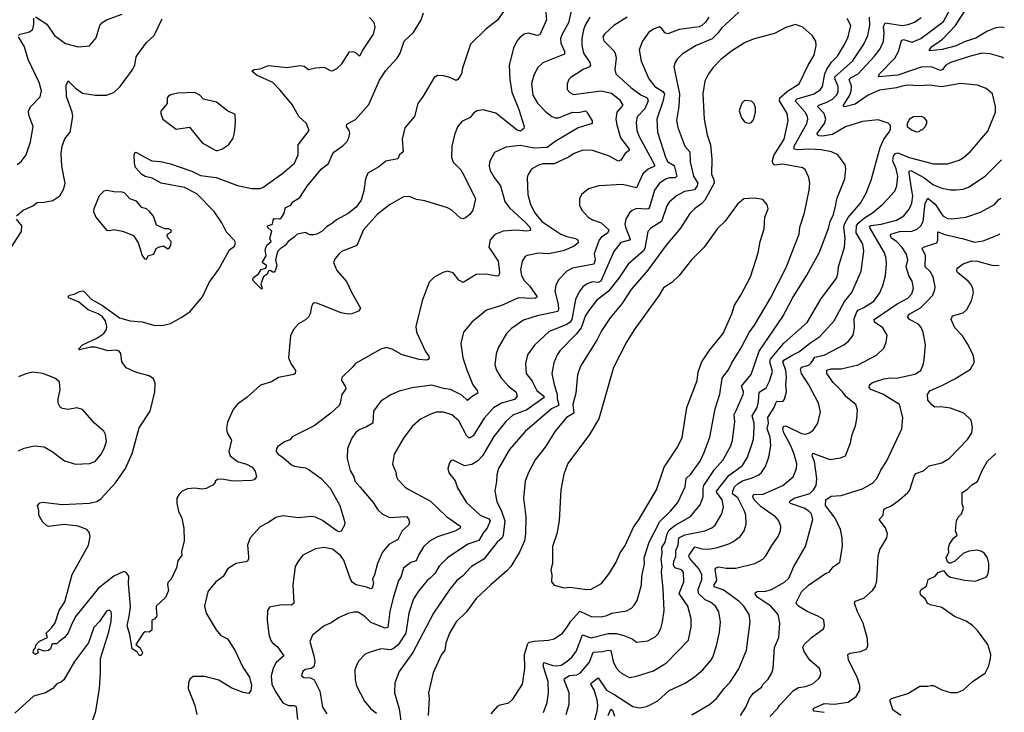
# Model space of a CAD drawing. Extents: x 1954678 to 2060275, y 904822 to 1016299.
# Tile 433 of 467: x 2053003 to 2059934, y 989717 to 994597. Entities that reach past the tile are written whole.
import ezdxf

# ---------------------------------------------------------------- set-up
doc = ezdxf.new("R2010")
doc.units = 0

msp = doc.modelspace()

# ---------------------------------------------------------------- linework, layer by layer
at = {"layer": '0CON20XD'}
for points in [[(2056704.3, 994665), (2056710.6, 994595), (2056665, 994489.2), (2056645, 994484.4), (2056585, 994502.2), (2056555, 994494.3), (2056525, 994474.3), (2056502.2, 994445), (2056478.5, 994395), (2056449.1, 994275), (2056453.7, 994176.3), (2056467.5, 994085), (2056516.8, 993965), (2056553.3, 993845), (2056550.7, 993829.3), (2056527.9, 993812.1), (2056505, 993817.1), (2056355, 993937.4), (2056265, 993960.5), (2056222.5, 993955), (2056200.5, 993939.5), (2056175, 993906.7), (2056115, 993880), (2056085, 993842.5), (2056062.5, 993785), (2056045.8, 993705), (2056043, 993627), (2056055, 993593.8), (2056107.6, 993537.6), (2056126.3, 993506.4), (2056210.8, 993335), (2056193.3, 993255), (2056171.2, 993225), (2056140.5, 993199.5), (2056125, 993193.3), (2056105, 993198), (2056045, 993254.3), (2056015, 993270.6), (2055855, 993319.2), (2055795, 993330), (2055745, 993352), (2055705, 993349.2), (2055605, 993292.5), (2055518.8, 993225), (2055422.8, 993117.2), (2055375, 993006.7), (2055267.1, 992962.9), (2055248.8, 992945), (2055223.3, 992915), (2055212.5, 992885), (2055235, 992830), (2055302.7, 992752.7), (2055341.2, 992671.2), (2055402, 992565), (2055387.6, 992542.4), (2055340, 992525), (2055315, 992521.4), (2055265, 992531.5), (2055095, 992599.2), (2055075, 992601.2), (2055066.7, 992595), (2055056.2, 992575), (2055048, 992525), (2055035, 992500), (2055015, 992481.2), (2054965, 992454), (2054931.4, 992415), (2054910.2, 992369.8), (2054895.5, 992215), (2054910.5, 992175), (2054944.4, 992125), (2054942.5, 992105), (2054933.1, 992096.9), (2054825, 992076.7), (2054775, 992044.4), (2054698.8, 992021.2), (2054605, 991936.7), (2054535, 991888), (2054505, 991849.5), (2054465, 991762), (2054457.8, 991717.8), (2054462.5, 991685), (2054494.4, 991635), (2054474.5, 991555.5), (2054484.6, 991525), (2054535, 991484.6), (2054600, 991465), (2054640, 991445), (2054660, 991415), (2054670, 991375), (2054653.3, 991355), (2054635, 991349.4), (2054505.7, 991345.7), (2054425, 991358.8), (2054395, 991357.5), (2054380, 991345), (2054380, 991335), (2054363, 991317), (2054315.9, 991294.1), (2054285, 991288), (2054235, 991295.6), (2054185, 991292.5), (2054145.8, 991275), (2054125, 991254.3), (2054108.5, 991225), (2054108.3, 991188.3), (2054120.5, 991135), (2054143.1, 991085), (2054159.2, 991015), (2054160, 990925), (2054141.7, 990848.3), (2054143.3, 990825), (2054116.4, 990783.6), (2054106.2, 990735), (2054068.8, 990655), (2054045, 990632.5), (2054042.9, 990615), (2054051.2, 990575), (2054030, 990525), (2053963.3, 990465), (2053962.5, 990447.5), (2053967.5, 990395), (2053953.9, 990376.1), (2053933.3, 990365), (2053933.3, 990295), (2053915, 990281.2), (2053885, 990283.3), (2053874.3, 990275.7), (2053820, 990195), (2053850.7, 990170.7), (2053866.4, 990136.4), (2053863.3, 990125), (2053855, 990116.7), (2053845, 990116.7), (2053831.4, 990141.4), (2053795, 990163.3), (2053778, 990265), (2053758.5, 990325), (2053776.8, 990405), (2053782.2, 990465), (2053767.9, 990625), (2053770.5, 990675), (2053755, 990700), (2053735, 990710), (2053665, 990675.4), (2053557.8, 990592.2), (2053399.2, 990395), (2053369.4, 990340.6), (2053345, 990275.8), (2053318.1, 990245), (2053280, 990215), (2053265, 990200), (2053235, 990200), (2053228.8, 990195), (2053220, 990165), (2053205, 990152), (2053175, 990148.8), (2053135, 990162.5), (2053127.5, 990155), (2053132.5, 990135), (2053115, 990123.3), (2053097.5, 990135), (2053100, 990155), (2053111.7, 990168.3), (2053118.1, 990195), (2053141.4, 990218.6), (2053197.5, 990245), (2053190, 990275), (2053227.7, 990312.3), (2053251.7, 990348.3), (2053280.8, 990435), (2053320, 990495), (2053371.2, 990688.8), (2053486.7, 990895), (2053498.9, 990955), (2053491.9, 990985), (2053475.3, 991005.3), (2053415, 991027.5), (2053315, 991040.4), (2053205, 991026.9), (2053188.8, 991035), (2053165, 991057.5), (2053136.7, 991105), (2053138.3, 991138.3), (2053127.5, 991175), (2053145, 991192.5), (2053165, 991197.5), (2053242.3, 991187.7), (2053305, 991180), (2053495, 991190), (2053545, 991201.8), (2053576.9, 991223.1), (2053677.3, 991332.7), (2053746.5, 991433.5), (2053795, 991540.8), (2053845, 991720), (2053922.2, 991837.8), (2053955.3, 991975), (2053957.3, 992035), (2053945.3, 992065.3), (2053915, 992088.5), (2053825, 992111.1), (2053753, 992143), (2053721.2, 992185), (2053713.8, 992243.8), (2053702.1, 992262.1), (2053685, 992268.2), (2053625.3, 992264.7), (2053535, 992290), (2053500.2, 992289.8), (2053425, 992271.2), (2053417.5, 992275), (2053445, 992306.7), (2053546.6, 992353.4), (2053594.6, 992385.4), (2053614.3, 992415), (2053615.6, 992435), (2053605.8, 992475), (2053583.1, 992505), (2053555, 992523.2), (2053485, 992551.5), (2053417.9, 992607.9), (2053351.2, 992635), (2053342.5, 992645), (2053354.2, 992655.8), (2053387.3, 992662.7), (2053425, 992681.2), (2053445, 992686.7), (2053455, 992683.3), (2053507, 992627), (2053585, 992582.9), (2053705, 992496.9), (2053780, 992475), (2053865, 992467.1), (2053955, 992441.8), (2054015, 992443.6), (2054064.5, 992455.5), (2054140.6, 992499.4), (2054201.2, 992538.8), (2054290, 992645), (2054335.6, 992745), (2054405, 992840), (2054478.6, 992975), (2054515, 993000), (2054522.9, 993025), (2054515, 993041.2), (2054458.9, 993098.9), (2054426.8, 993165), (2054370.9, 993245), (2054249.5, 993369.5), (2054163.4, 993413.4), (2053998.8, 993445), (2053935, 993481.1), (2053885, 993491.8), (2053862.2, 993505), (2053819.2, 993555), (2053810.8, 993585), (2053809.2, 993645), (2053815, 993662.5), (2053825, 993662), (2053879.5, 993629.5), (2053932.7, 993602.7), (2053995, 993597.3), (2054065, 993580.5), (2054215, 993529.1), (2054275, 993498.2), (2054385, 993484.7), (2054535, 993428.8), (2054635, 993407.9), (2054695, 993406.9), (2054715, 993414.3), (2054855, 993514.2), (2054938, 993585), (2054962.9, 993645), (2054964.2, 993715.8), (2055040, 993815), (2055021.2, 993865), (2054967.5, 993915), (2054920, 994000), (2054835, 994102)], [(2056890.7, 994689.3), (2056866, 994575), (2056821.2, 994495), (2056810.8, 994465), (2056812.3, 994432.3), (2056838.8, 994375), (2056837.4, 994352.6), (2056685, 994293.3), (2056651.1, 994258.9), (2056621.1, 994205), (2056604.5, 994145), (2056615, 994064), (2056647.6, 994007.6), (2056701.1, 993951.1), (2056748.1, 993915), (2056775, 993905.3), (2056795, 993906.2), (2056895, 993944.3), (2056936.2, 993943.8), (2056985, 993953.3), (2056996.2, 993946.2), (2057033.1, 993885), (2057032.5, 993865), (2056935, 993833.5), (2056772.5, 993737.5), (2056715, 993696.5), (2056625, 993692), (2056525, 993710.6), (2056425, 993697.5), (2056345, 993661.4), (2056310.6, 993595), (2056308.6, 993565), (2056315.7, 993535), (2056342.9, 993485), (2056386.4, 993425), (2056418.5, 993315), (2056451.3, 993271.3), (2056566.3, 993166.3), (2056593.5, 993135), (2056597.5, 993112.5), (2056572.7, 993107.3), (2056495, 993114.6), (2056405, 993106.5), (2056347, 993083), (2056315.6, 993045), (2056305, 992993.3), (2056370.4, 992895), (2056380.6, 992815), (2056375, 992793.8), (2056365, 992789.2), (2056285, 992803.3), (2056215, 992801.9), (2056125, 992746), (2056095, 992762), (2056054.1, 992814.1), (2056015, 992823.8), (2055982.5, 992815), (2055918.8, 992781.2), (2055885, 992746.7), (2055835.8, 992615), (2055791.4, 992435), (2055795.7, 992395), (2055859.8, 992259.8), (2055884, 992225), (2055885, 992213.3), (2055877.5, 992202.5), (2055865, 992198.6), (2055815, 992202.9), (2055695, 992236.5), (2055625, 992276.2), (2055583.4, 992286.6), (2055545, 992275.8), (2055365.8, 992174.2), (2055344, 992145), (2055270.8, 992075), (2055269.2, 992055), (2055294, 992015), (2055297.5, 991995), (2055270.6, 991955), (2055259.2, 991895), (2055250.9, 991879.1), (2055194, 991825), (2055076.7, 991735), (2054921.7, 991658.3), (2054903.6, 991636.4), (2054866.4, 991623.6), (2054820.5, 991589.5), (2054810, 991575), (2054807.5, 991555), (2054821.2, 991535), (2054860.3, 991510.3), (2054915, 991461.2), (2054935, 991452), (2055015, 991438.6), (2055041.2, 991425), (2055125, 991364.3), (2055189.2, 991295), (2055256.7, 991175), (2055290.8, 991055), (2055289.4, 991035), (2055266.2, 990993.8), (2055255, 990987.7), (2055235, 990994.7), (2055135, 991069.1), (2055085, 991092.7), (2055053.8, 991096.2), (2054965, 991086.7), (2054855, 991100.5), (2054805, 991089.5), (2054755.4, 991054.6), (2054695, 991022.5), (2054624.2, 990945), (2054605.6, 990895), (2054614.3, 990815), (2054613.8, 990795), (2054605, 990780), (2054525.6, 990764.4), (2054485, 990740), (2054465.6, 990724.4), (2054435.7, 990674.3), (2054383.3, 990635), (2054338.6, 990581.4), (2054328.1, 990565), (2054304.2, 990465), (2054315.8, 990415), (2054385, 990297.5), (2054418.7, 990258.7), (2054465.6, 990235.6), (2054516.5, 990155), (2054574.3, 990035), (2054619.5, 989965), (2054634, 989905), (2054629.3, 989870.7), (2054615, 989850), (2054575, 989856.2), (2054495, 989888.1), (2054405, 989944.2), (2054305, 989969.2), (2054225, 989970), (2054199.7, 989950.3), (2054191.4, 989925), (2054189.4, 989885), (2054236, 989766), (2054249.7, 989700.3)], [(2056435, 994692), (2056367.1, 994592.9), (2056285, 994530.5), (2056175.6, 994425), (2056120.8, 994255), (2056113.9, 994216.1), (2056086.7, 994175), (2056075, 994168.8), (2056029.6, 994189.6), (2055985, 994201.1), (2055945, 994202.5), (2055919.8, 994190.2), (2055843.2, 994056.8), (2055805.5, 994005), (2055781.4, 993915), (2055713.1, 993835), (2055694.1, 993754.1), (2055702.5, 993665), (2055676.7, 993645), (2055663.8, 993616.2), (2055579.8, 993600.2), (2055531.2, 993558.8), (2055452.7, 993515), (2055436, 993475), (2055425, 993390), (2055405.8, 993325), (2055372.3, 993275), (2055315, 993232.2), (2055232.4, 993187.6), (2055205, 993162.5), (2055162.7, 993137.3), (2055132.3, 993107.7), (2055095, 993086.2), (2055070.7, 993080.7), (2055045, 993080), (2055013.6, 993096.4), (2054955, 993086.7), (2054935, 993063.3), (2054893.3, 993035), (2054872.5, 993005), (2054837, 992983), (2054820, 992965), (2054812.5, 992945), (2054804, 992905), (2054812, 992865), (2054801.7, 992828.3), (2054795, 992817.5), (2054785, 992816.7), (2054765, 992828.8), (2054755, 992827.5), (2054745.7, 992804.3), (2054720, 992785), (2054700.8, 992735), (2054708.8, 992705), (2054705, 992697.5), (2054648, 992755), (2054644.3, 992765.7), (2054649.4, 992780.6), (2054683.3, 992805), (2054702.3, 992837.7), (2054733.6, 992846.4), (2054740, 992855), (2054740, 992865), (2054710, 992885), (2054737, 992933), (2054730, 992975), (2054742.3, 993007.7), (2054773.3, 993035), (2054763.8, 993055), (2054776.7, 993106.7), (2054746.2, 993135), (2054747.5, 993145), (2054782.5, 993155), (2054786.7, 993185), (2054794.3, 993195.7), (2054835, 993193.3), (2054845, 993202.5), (2054861.7, 993228.3), (2054875, 993273.3), (2054910.5, 993289.5), (2054926, 993314), (2054975, 993344.2), (2055027.4, 993422.6), (2055125, 993543.3), (2055176.1, 993583.9), (2055201.3, 993645), (2055215, 993663.5), (2055280.1, 993709.9), (2055305.4, 993735), (2055320, 993765), (2055326.1, 993796.1), (2055322.1, 993815), (2055304.4, 993845), (2055305, 993860), (2055367.3, 993892.7), (2055460, 994000), (2055535, 994170), (2055581, 994239), (2055658.9, 994325), (2055680, 994360), (2055710.3, 994445), (2055775, 994506.2), (2055829.5, 994595), (2055845.6, 994645)], [(2059929.2, 994326), (2059917.5, 994332.5), (2059835, 994356.7), (2059775, 994359.6), (2059695, 994340.3), (2059555.9, 994294.1), (2059523.3, 994276.7), (2059498.5, 994245), (2059485, 994237.5), (2059425, 994262.1), (2059355, 994265.2), (2059185, 994204.8), (2059048.8, 994195), (2059055.6, 994215), (2059163.2, 994325), (2059188.4, 994371.6), (2059210.8, 994449.2), (2059225, 994456.1), (2059285, 994437.7), (2059346.4, 994463.6), (2059505, 994583.2), (2059554.8, 994675.2)], [(2059933.8, 994538.6), (2059915, 994543.1), (2059875, 994538.2), (2059815, 994515.3), (2059732.8, 994467.2), (2059658, 994442), (2059595, 994412.5), (2059495.4, 994385.4), (2059407, 994377), (2059406.2, 994385), (2059421.5, 994405), (2059499.6, 994460.4), (2059590.8, 994555), (2059669.9, 994680.1)], [(2052980.8, 993215), (2053026.7, 993255), (2053094.2, 993285.8), (2053125, 993308.8), (2053175, 993310), (2053235, 993322), (2053285, 993356.2), (2053314.3, 993405.7), (2053324, 993445), (2053299.4, 993565), (2053294.4, 993655), (2053301.4, 993705), (2053321.7, 993758.3), (2053358, 993805), (2053377.1, 993915), (2053373.1, 993945), (2053331.5, 994055), (2053330, 994135), (2053343.9, 994166.1), (2053395.3, 994115.3), (2053445, 994078.9), (2053535, 994064.4), (2053615, 994064.3), (2053665, 994082.9), (2053709.2, 994125), (2053795, 994240), (2053814, 994275), (2053823.8, 994335), (2053831.2, 994348.8), (2053894.4, 994435.6), (2053950, 994485), (2054005, 994603.3)], [(2053055.7, 994505.7), (2053076.9, 994513.1), (2053095, 994528.8), (2053103.5, 994565), (2053102.5, 994607.5)], [(2053115, 994617.1), (2053193.1, 994565), (2053246.9, 994485), (2053325, 994429.4), (2053415, 994404.2), (2053495, 994413.3), (2053541.2, 994468.8), (2053568.1, 994555), (2053581.4, 994575), (2053613.8, 994595), (2053725, 994634.4)], [(2054835, 994102), (2054785, 994154.3), (2054668.8, 994205), (2054637.5, 994235), (2054652.5, 994245), (2054695, 994251.4), (2054755, 994274), (2054885, 994258.9), (2054975, 994272.9), (2055005, 994268), (2055035, 994246.2), (2055085, 994258), (2055145, 994262), (2055188.3, 994238.3), (2055205, 994236.7), (2055235, 994253.8), (2055270, 994285), (2055325, 994370), (2055345, 994372.5), (2055365, 994366.7), (2055393, 994343), (2055400, 994345), (2055413.3, 994375), (2055494.2, 994495), (2055504, 994545), (2055497, 994577), (2055465, 994612)], [(2057016.1, 994613.9), (2056982.7, 994557.3), (2056971.2, 994525), (2056960.3, 994465), (2056958.8, 994415), (2056971.2, 994361.2), (2057015.4, 994295), (2057020.9, 994275), (2057012.9, 994265), (2056969.2, 994245), (2056881.5, 994188.5), (2056868.1, 994175), (2056855.7, 994145), (2056856.2, 994105), (2056874.4, 994084.4), (2056900.2, 994070.2), (2057095, 994095.3), (2057168.9, 994078.9), (2057225.2, 994035.2), (2057248.5, 993995), (2057206, 993944), (2057200, 993895), (2057206.1, 993856.1), (2057232.2, 993765), (2057293.3, 993685), (2057294.2, 993675.8), (2057265.5, 993654.5), (2057235, 993607.1), (2057215, 993600), (2057155, 993636.1), (2057035, 993674.6), (2056967, 993677), (2056906.5, 993653.5), (2056865, 993627.5), (2056765, 993580.9), (2056685, 993580), (2056655, 993572.5), (2056605, 993542.5), (2056581.4, 993505), (2056575.6, 993484.4), (2056580, 993365), (2056598.8, 993295), (2056630, 993235), (2056678.5, 993175), (2056811.9, 993085), (2056855, 993068.6), (2056914.6, 993054.6), (2056932, 993045), (2056932.9, 993025), (2056905, 993000.4), (2056835, 992971.1), (2056785, 992957.7), (2056725, 992946.4), (2056655, 992951.5), (2056575, 992935.5), (2056562, 992928), (2056539.5, 992895), (2056527.1, 992835), (2056535.4, 992795), (2056555, 992759.5), (2056592.6, 992722.6), (2056645, 992644.3), (2056633.8, 992635), (2056608.8, 992631.2), (2056515, 992637.3), (2056395, 992583.5), (2056289.3, 992550.7), (2056185, 992466.2), (2056126.2, 992395), (2056109.2, 992315), (2056121.9, 992215), (2056150.8, 992129.2), (2056191.8, 992025), (2056222.2, 991985), (2056228.1, 991965), (2056187, 991943), (2056155, 991914), (2056115, 991951.1), (2056035, 991990), (2055985, 991997.7), (2055905, 992020.9), (2055765, 992003.1), (2055675, 991978.6), (2055615, 991954.2), (2055545, 991910), (2055492.6, 991837.4), (2055489.2, 991755), (2055445, 991727.1), (2055393, 991707), (2055365.8, 991685), (2055342, 991648), (2055310, 991575), (2055308.9, 991505), (2055329.8, 991419.8), (2055353.8, 991375), (2055360.9, 991345), (2055396.9, 991305), (2055491.9, 991195), (2055525, 991142.5), (2055555, 991114.3), (2055605, 991090.5), (2055725, 991095.6), (2055740.9, 991080.9), (2055747.3, 991057.3), (2055740.8, 991035), (2055695, 990994.4), (2055665.7, 990935), (2055601.9, 990898.1), (2055555.6, 990845), (2055520.9, 990765), (2055500.6, 990685), (2055485.6, 990655), (2055492.7, 990625), (2055485, 990591.2), (2055475, 990586), (2055445, 990598.9), (2055372.5, 990615), (2055345, 990632), (2055330.8, 990655), (2055285, 990788.6), (2055261.7, 990821.7), (2055205, 990866.5), (2055145, 990878.9), (2055085, 990868.1), (2054997, 990823), (2054965, 990783.8)], [(2057278.8, 994615), (2057185, 994556.5), (2057118.8, 994495), (2057108.8, 994475), (2057115, 994447.5), (2057185, 994377.5), (2057195, 994360), (2057202.1, 994325), (2057191.8, 994245), (2057199.4, 994215), (2057305, 994118.2), (2057376.1, 994066.1), (2057419.4, 994045), (2057426.5, 994025), (2057402.3, 993967.7), (2057348.9, 993911.1), (2057342.8, 993875), (2057347.3, 993815), (2057362.7, 993772.7), (2057472.3, 993575), (2057470.9, 993565), (2057427.1, 993542.9), (2057389.7, 993510.3), (2057345, 993412.5), (2057245, 993436.1), (2057080, 993425), (2057005.8, 993404.2), (2056956.7, 993365), (2056943.8, 993335), (2056943.6, 993286.4), (2056962.1, 993252.1), (2057005, 993204.2), (2057035, 993187.1), (2057095, 993166.4), (2057150.9, 993115), (2057143.1, 993095), (2057097.9, 993065), (2057080.8, 993045), (2057047.4, 992947.4), (2057053.1, 992905), (2057044.4, 992875), (2056893.1, 992846.9), (2056855, 992824.5), (2056795.9, 992764.1), (2056776, 992725), (2056768.8, 992685), (2056793.2, 992593.2), (2056795.8, 992554.2), (2056790, 992540), (2056645, 992509.1), (2056549.2, 992480.8), (2056465, 992420.6), (2056428.9, 992385), (2056370, 992285), (2056357.6, 992242.4), (2056346.7, 992165), (2056358.3, 992128.3), (2056390, 992075), (2056442.5, 992015), (2056495.6, 991975), (2056504.4, 991945), (2056485, 991921.1), (2056395.2, 991894.8), (2056338.7, 991861.3), (2056271.8, 991788.2), (2056195, 991665.6), (2056175, 991650), (2056165, 991651.4), (2056147.9, 991667.9), (2056095, 991770), (2056045, 991813.6), (2055985, 991832.5), (2055935, 991831.5), (2055888.8, 991815), (2055825, 991781.4), (2055765, 991730), (2055705, 991648.8), (2055639.2, 991535), (2055627.5, 991465), (2055649.7, 991409.7), (2055654.3, 991375), (2055665, 991356.2), (2055714, 991305), (2055738.3, 991288.3), (2055894, 991204), (2056006.6, 991096.6), (2056100.2, 991030.2), (2056105.8, 991025), (2056104.3, 991015), (2056066.5, 990993.5), (2055945, 990953.9), (2055887, 990923), (2055845, 990882), (2055810, 990825), (2055794.4, 990785), (2055755, 990773.3), (2055705, 990732.5), (2055685, 990669.2), (2055668.2, 990645), (2055628.7, 990515), (2055607.8, 990427.8), (2055595, 990314.2), (2055575, 990310.4), (2055475, 990350), (2055435, 990390), (2055385, 990421.5), (2055355, 990423.5), (2055316.2, 990413.8), (2055246.6, 990383.4), (2055195, 990347.1), (2055146.2, 990325), (2055065, 990261.2), (2055045.8, 990215), (2055072.7, 990115), (2055081.5, 990075), (2055072.4, 990037.6), (2055055.6, 990024.4), (2055015, 990018.1), (2054995, 990007.5), (2054986.2, 989975), (2055003, 989963), (2055050.3, 989960.3), (2055076.6, 989946.6), (2055115, 989866.7), (2055135, 989753.3), (2055165, 989705.8)], [(2058065, 994650.4), (2057942, 994538), (2057915, 994498.2), (2057877.4, 994462.6), (2057764, 994415), (2057669.2, 994355), (2057630.6, 994319.4), (2057615.7, 994295), (2057608.6, 994265), (2057647.6, 994075), (2057642.2, 993985), (2057627.2, 993887.2), (2057636.8, 993836.8), (2057684.5, 993705), (2057719.2, 993665), (2057721.5, 993595), (2057746.5, 993495), (2057776.8, 993445), (2057772, 993425), (2057751.9, 993398.1), (2057682.9, 993385), (2057627.1, 993355), (2057575, 993311.4), (2057559.1, 993285), (2057519.6, 993175), (2057445, 993127.5), (2057424.5, 993105), (2057404.2, 992985), (2057395, 992967.9), (2057285.6, 992875), (2057220.7, 992775), (2057147.3, 992685), (2057062, 992618), (2057008.8, 992548.8), (2056985, 992513.1), (2056954.1, 992425.9), (2056919.1, 992380.9), (2056805.9, 992264.1), (2056786.5, 992235), (2056761.9, 992178.1), (2056749.6, 992105), (2056762, 992035), (2056787, 991955), (2056786.1, 991925), (2056796.2, 991893.8), (2056795, 991878.9), (2056745.2, 991854.8), (2056560.6, 991695), (2056450.4, 991569.6), (2056373.5, 991435), (2056361.1, 991388.9), (2056359.5, 991345), (2056346.5, 991275), (2056362.6, 991202.6), (2056394.3, 991134.3), (2056418.8, 991065), (2056406.9, 990965), (2056399.3, 990945), (2056365, 990916.4), (2056268.9, 990795), (2056183.1, 990745), (2056118.9, 990675), (2056080.6, 990645), (2056031.5, 990585), (2055916.4, 990415), (2055771, 990139), (2055674.6, 990005.4), (2055644.5, 989925.5), (2055641.1, 989855), (2055675, 989741.2), (2055690.4, 989625)], [(2056690, 989715), (2056715.4, 989785.4), (2056726.2, 989855), (2056722.5, 989935), (2056687.7, 990045), (2056692.8, 990067.2), (2056755, 990045.9), (2056785, 990044.1), (2056815, 990050), (2056855, 990075.4), (2056888.8, 990105), (2056921.1, 990145), (2056965, 990263.1), (2057025, 990242.2), (2057145, 990271.8), (2057205, 990271.1), (2057255, 990259.2), (2057314.6, 990234.6), (2057345, 990211.5), (2057425, 990219.4), (2057475, 990249.2), (2057495, 990268), (2057515, 990306.7), (2057526.7, 990355), (2057539.5, 990435), (2057532.7, 990585), (2057520, 990705), (2057525.3, 990745), (2057517.2, 990795), (2057525.3, 990835), (2057522.9, 990877.1), (2057546.3, 990915), (2057559.6, 990975), (2057575, 991001.8), (2057615, 991033.4), (2057723.7, 991096.4), (2057792.1, 991177.9), (2057813.8, 991235), (2057812.8, 991295), (2057817.8, 991315), (2057893.1, 991426.9), (2057955, 991496.7), (2058009.1, 991595), (2058020, 991635), (2058036.3, 991763.6), (2058032.1, 991815), (2058046.5, 991843.5), (2058096, 991955), (2058096.9, 991975), (2058084.5, 992015), (2058152.2, 992097.7), (2058209.1, 992260.9), (2058373.8, 992505), (2058443.1, 992635), (2058543, 992797), (2058630, 992955), (2058695.3, 993124.7), (2058708, 993175), (2058731.5, 993225), (2058746.7, 993293.3), (2058755, 993333.8), (2058811.4, 993475), (2058817.8, 993545), (2058814.4, 993574.4), (2058760.8, 993645), (2058716.6, 993666.6), (2058645, 993680), (2058565, 993683.8), (2058475, 993679), (2058453.5, 993685), (2058454.3, 993705), (2058544.7, 993865), (2058551.1, 993895), (2058548.2, 993915), (2058532.2, 993945), (2058462.7, 994025), (2058475, 994038.7), (2058596, 994074), (2058640.4, 994105), (2058655, 994126.2), (2058670.2, 994215), (2058686.6, 994253.4), (2058719.7, 994300.3), (2058760.1, 994339.9), (2058808.6, 994421.4), (2058834.6, 994475.4), (2058853.8, 994555), (2058826.7, 994605)], [(2056849.5, 989700.5), (2056871.1, 989775), (2056869.6, 989855), (2056836, 989945), (2056837.5, 989955), (2056873.1, 989976.9), (2056925, 989980), (2056951.2, 989995), (2057015, 990070.6), (2057040.3, 990139.7), (2057105, 990145.3), (2057145.3, 990155.3), (2057163.1, 990153.1), (2057180.4, 990075), (2057200.7, 990030.7), (2057219.5, 990009.5), (2057241.2, 989991.2), (2057295, 989963.3), (2057345, 989972.2), (2057465, 990009.5), (2057555.3, 990064.7), (2057711.4, 990225), (2057730.3, 990319.7), (2057728.5, 990375), (2057705.3, 990465.3), (2057645.3, 990555), (2057678.4, 990635), (2057675.5, 990705), (2057661.2, 990721.2), (2057615, 990734.7), (2057605.6, 990755), (2057608.3, 990781.7), (2057621.6, 990815), (2057622.2, 990857.8), (2057638.3, 990895), (2057642.1, 990945), (2057683.8, 990966.2), (2057825.2, 990994.8), (2057875, 991015.6), (2057897.8, 991035), (2057945, 991116), (2057957.2, 991165), (2057948.8, 991215), (2057909.5, 991265), (2057908.3, 991275), (2057995.6, 991384.4), (2058090, 991455), (2058125, 991514.2), (2058155, 991596), (2058167.7, 991642.3), (2058174.1, 991724.1), (2058172.7, 991755), (2058158.8, 991805), (2058193.3, 991865), (2058202.5, 991905), (2058207.1, 991972.9), (2058256.3, 992003.7), (2058281, 992049), (2058302.1, 992117.9), (2058283.9, 992185), (2058287, 992205), (2058381.4, 992318.6), (2058545, 992462.5), (2058643.3, 992626.7), (2058752.9, 992775), (2058762.7, 992805), (2058767.5, 992855), (2058810, 992995), (2058813.2, 993056.8), (2058805.2, 993135), (2058808.6, 993155), (2058835, 993203.2), (2058922.1, 993305), (2058962.1, 993375), (2058997.5, 993465), (2059060, 993695), (2059086.3, 993753.7), (2059123.8, 993805), (2059132.5, 993825), (2059131.7, 993851.7), (2059117, 993867), (2059045, 993890.8), (2058935, 993878.9), (2058815, 993841.9), (2058725, 993788.6), (2058655, 993776.8), (2058628.2, 993778.2), (2058617.8, 993785), (2058617.1, 993795), (2058668.4, 993865), (2058677.4, 993895), (2058664.8, 993934.8), (2058618.8, 993985), (2058627.5, 993995), (2058685.5, 994014.5), (2058725, 994036.6), (2058753.5, 994065), (2058763.3, 994085), (2058765.2, 994125), (2058742.4, 994175), (2058741.6, 994195), (2058865.5, 994304.5), (2058946.1, 994425), (2058973.4, 994485), (2058987.6, 994555), (2058985.3, 994615)], [(2057854.7, 994615), (2057829.9, 994580.1), (2057805, 994555.3), (2057785, 994545.9), (2057645, 994527.1), (2057565, 994497.1), (2057544.7, 994504.7), (2057523.6, 994533.6), (2057505, 994546), (2057465, 994530), (2057431.7, 994508.3), (2057386.9, 994445), (2057364.5, 994385), (2057377.8, 994305), (2057431.2, 994178.8)], [(2057441.4, 989768.6), (2057495, 989796.7), (2057575, 989869.5), (2057688.3, 989921.7), (2057752.9, 989967.1), (2057812.5, 990015), (2057869.1, 990080.9), (2057881.9, 990105), (2057908.5, 990185), (2057929.1, 990280.9), (2057935.4, 990355), (2057924.6, 990425), (2057900, 990465), (2057865, 990491.8), (2057828.9, 990508.9), (2057781.2, 990555), (2057779.8, 990585), (2057805, 990650), (2057803.6, 990685), (2057785.3, 990725), (2057719.7, 990799.8), (2057713.2, 990815), (2057714.6, 990825), (2057755, 990882.1), (2057805, 990868.5), (2057855, 990866.6), (2057915, 990878.7), (2057995.3, 990904.7), (2058023.1, 990916.9), (2058074.2, 990955), (2058101.9, 990995), (2058116.8, 991043.2), (2058113.6, 991105), (2058105.4, 991135), (2058057.4, 991227.4), (2058019.7, 991255), (2058021.7, 991275), (2058035.2, 991305), (2058060, 991330), (2058095, 991351.2), (2058155, 991365.4), (2058205, 991390.5), (2058225, 991407.1), (2058252.3, 991447.7), (2058275.4, 991514.6), (2058289.3, 991595), (2058284.7, 991655), (2058264.4, 991715), (2058273.3, 991755), (2058269.2, 991795), (2058313.5, 991865), (2058327.8, 991902.2), (2058335, 991908.2), (2058375, 991907.5), (2058386.6, 991923.4), (2058400.9, 991975), (2058396, 992025), (2058401.2, 992075), (2058396.3, 992125), (2058373.8, 992185), (2058382.2, 992197.8), (2058445.8, 992235.8), (2058491.8, 992258.2), (2058565, 992318.2), (2058635.4, 992365), (2058735, 992474.4), (2058809.9, 992610.1), (2058860, 992675), (2058925.4, 992825), (2058945.9, 992965), (2058937.8, 993015), (2058891.5, 993095), (2058892.5, 993145), (2058905, 993162.6), (2058949.7, 993200.3), (2059005.2, 993234.8), (2059080.8, 993299.2), (2059162.4, 993387.6), (2059176.6, 993425), (2059183.3, 993495), (2059173.3, 993545), (2059149.8, 993600.2), (2059152.6, 993637.4), (2059166.8, 993653.2), (2059185, 993658.9), (2059265, 993625.7), (2059435, 993581.2), (2059535, 993580.8), (2059615, 993607.8), (2059645.8, 993625), (2059692.9, 993665), (2059818.3, 993811.7), (2059870.6, 993945), (2059872.5, 993985), (2059850, 994075), (2059805, 994112.5), (2059745, 994135.7), (2059625, 994147.5), (2059495, 994122.7), (2059405, 994136.2), (2059335, 994130.8), (2059255, 994136), (2059215, 994128.6), (2059175, 994116.8), (2059055, 994100.2), (2058974.5, 994065), (2058885, 994002.4), (2058812.1, 993982.1), (2058802.9, 993985), (2058802.9, 993995), (2058847.2, 994065), (2058856.1, 994095), (2058857.1, 994127.1), (2058841.6, 994175), (2058855, 994188.9), (2058906.1, 994215), (2059020.7, 994339.3), (2059058.8, 994391.2), (2059084.2, 994445.8), (2059087.8, 994505), (2059082.6, 994547.4), (2059094.4, 994575), (2059214.7, 994555.3), (2059257.6, 994562.4), (2059301.7, 994578.3), (2059349, 994611)], [(2056322, 989705), (2056369.7, 989760.3), (2056385, 989770), (2056445, 989783.8), (2056475, 989810), (2056542.9, 989915), (2056559.5, 990025), (2056556.2, 990125), (2056578.9, 990201.1), (2056589.8, 990210.2), (2056625, 990219.1), (2056725, 990224.6), (2056765, 990235.6), (2056824.7, 990275.3), (2056854.7, 990315.3), (2056881.7, 990358.3), (2056945, 990430.4), (2057025, 990391.2), (2057095, 990390.7), (2057135, 990398.8), (2057170, 990415), (2057275, 990432.2), (2057309.8, 990450.2), (2057329.3, 990470.7), (2057350, 990505), (2057379.5, 990615), (2057383.2, 990673.2), (2057401.2, 990765), (2057399.2, 990805), (2057433.6, 990915), (2057508.2, 991061.8), (2057584.6, 991135), (2057634.6, 991195), (2057686.2, 991305), (2057695.3, 991364.7), (2057726.4, 991395), (2057768.2, 991451.8), (2057793, 991487), (2057822.1, 991547.9), (2057862, 991655), (2057897.5, 991855), (2057932.2, 991957.8), (2057948.7, 992071.3), (2057995.4, 992135), (2058015, 992180), (2058081.8, 992285), (2058137.3, 992392.7), (2058175.6, 992444.4), (2058286.9, 992635), (2058399.4, 992855), (2058439.1, 992955), (2058490, 993085), (2058495.5, 993135), (2058527.8, 993235), (2058561.1, 993395), (2058564.5, 993444.5), (2058558.6, 993485), (2058535.4, 993535.4), (2058515, 993552.9), (2058375, 993578.2), (2058315, 993570.8), (2058303.2, 993583.2), (2058301.1, 993605), (2058310.6, 993639.4), (2058385.3, 993755), (2058411.5, 993885), (2058405.3, 993935), (2058352.2, 994025), (2058354, 994045), (2058407.5, 994092.5), (2058490.5, 994145), (2058553.5, 994275), (2058595.9, 994345.9), (2058610, 994415), (2058606.2, 994445), (2058582.7, 994482.7), (2058515, 994543.3), (2058465, 994563.8), (2058395, 994542), (2058315, 994499.4), (2058165, 994460), (2058105, 994434.2), (2058012.5, 994375), (2057939.2, 994315), (2057883, 994257), (2057851.9, 994215), (2057826.8, 994163.2), (2057811.5, 994075), (2057820.4, 993895), (2057842.2, 993785), (2057865.5, 993715), (2057874.6, 993615), (2057872.6, 993507.4), (2057888.8, 993468.8), (2057891.6, 993445), (2057824.8, 993325.2), (2057805, 993301.2), (2057753.3, 993265), (2057719.6, 993230.4), (2057655, 993127.8), (2057553, 993007), (2057425, 992832.5), (2057306.2, 992695), (2057242.5, 992595), (2057159.5, 992495), (2057097.8, 992405), (2057065, 992339.2), (2056950, 992155), (2056929.4, 992095), (2056918.8, 991965), (2056896.2, 991885), (2056903.6, 991825), (2056852.7, 991795), (2056773.3, 991696.7), (2056701.1, 991585), (2056631.1, 991495), (2056584.6, 991405.4), (2056560.9, 991345), (2056549.1, 991225), (2056566.3, 991093.7), (2056563.5, 990975), (2056555.5, 990925), (2056520, 990845), (2056460, 990745), (2056434.4, 990715), (2056319.2, 990615), (2056215, 990518), (2056146.9, 990425), (2056074.4, 990355), (2056028.6, 990275), (2056002.5, 990205), (2055994.4, 990155), (2055970.7, 990119.3), (2055914, 989995), (2055881.4, 989855), (2055884.4, 989815), (2055877.1, 989695)], [(2052985, 993577.5), (2053013.6, 993596.4), (2053049.4, 993645), (2053079.5, 993735), (2053097.1, 993845), (2053067.8, 993925), (2053064.4, 993955), (2053081.9, 993985), (2053147, 994053), (2053155.4, 994094.6), (2053140.7, 994155), (2053062.5, 994315), (2053035.9, 994405.9), (2052994.5, 994475)], [(2052994.5, 994485.5), (2053004.6, 994495.4), (2053055.7, 994505.7)], [(2057431.2, 994178.8), (2057473.8, 994125), (2057530.8, 994090.8), (2057541, 994075), (2057529.3, 994020.7), (2057486.7, 993895), (2057492.7, 993805), (2057550.1, 993620.1), (2057565, 993594.7), (2057608.8, 993568.8), (2057629.6, 993495), (2057618, 993482), (2057577.1, 993482.9), (2057553.9, 993476.1), (2057506.2, 993443.8), (2057471.8, 993395), (2057436.5, 993275), (2057428.1, 993265), (2057415, 993260.7), (2057345, 993266.4), (2057315, 993252.2), (2057295.3, 993234.7), (2057268.8, 993191.2), (2057263.3, 993156.7), (2057266.4, 993135), (2057299.3, 993050.7), (2057295, 993043.9), (2057234.3, 993025.7), (2057185, 992962.9), (2057094.1, 992755), (2057075, 992746), (2057035, 992748.9), (2056996.9, 992735), (2056966.2, 992713.8), (2056940.8, 992679.1), (2056915.8, 992624.2), (2056888.7, 992485), (2056877.2, 992465), (2056855, 992449.1), (2056729.9, 992400.1), (2056626.1, 992303.9), (2056578.1, 992235), (2056562.2, 992175), (2056567.8, 992105), (2056609.2, 992049.2), (2056644.2, 991985), (2056692.9, 991945), (2056694.5, 991935), (2056572.3, 991847.7), (2056475, 991809.6), (2056424.5, 991765), (2056341, 991659), (2056261.2, 991525), (2056225, 991486.4), (2056185, 991462.7), (2056135, 991454.4), (2056055, 991493.8), (2056039.5, 991490.5), (2056028, 991475), (2056017.5, 991435), (2056022.9, 991405), (2056067.4, 991347.4), (2056085, 991298), (2056145, 991198), (2056244.5, 991105), (2056305, 991079.2), (2056314.7, 991065), (2056294.6, 991015), (2056266.6, 990983.4), (2056235, 990926.2), (2056157.5, 990902.5), (2056014.1, 990805.9), (2055955, 990745.7), (2055924.4, 990695), (2055895, 990664.5), (2055871.1, 990645), (2055810, 990570), (2055774.3, 990515.7), (2055741.1, 990415), (2055720.9, 990275), (2055667.2, 990192.8), (2055635, 990166.2), (2055615, 990157.5), (2055545.5, 990164.5), (2055455, 990135.8), (2055434.5, 990125.5), (2055390.9, 990079.1), (2055375.7, 990054.3), (2055362.5, 990015), (2055364.4, 989945), (2055373.8, 989903.8), (2055429.5, 989795), (2055475, 989740.6), (2055515, 989711.9)], [(2054395, 993674), (2054425, 993684), (2054475, 993718), (2054505, 993762.5), (2054515, 993800), (2054522.3, 993872.3), (2054519.3, 993929.3), (2054465, 993953.3), (2054387.5, 994015), (2054296.4, 994036.4), (2054270, 994065), (2054235, 994083.8), (2054115, 994080), (2054065, 994066), (2054047.5, 994055), (2054041.2, 994045), (2054041.2, 994005), (2053997, 993953), (2053996.7, 993935), (2054010, 993895), (2054105, 993826.2), (2054198.3, 993838.3), (2054288.3, 993728.3), (2054383.3, 993675), (2054395, 993674)], [(2058135, 993866.7), (2058155, 993873.3), (2058170, 993895), (2058182.5, 993945), (2058183.3, 993975), (2058173.6, 994003.6), (2058155, 994022.5), (2058105, 994027.5), (2058085, 994007.5), (2058066.7, 993955), (2058083.3, 993905), (2058107.5, 993875), (2058135, 993866.7)], [(2059315, 993807.5), (2059335, 993810), (2059345, 993820), (2059355, 993820), (2059375, 993840), (2059387.5, 993865), (2059387.5, 993885), (2059372.5, 993905), (2059350, 993915), (2059295, 993913.3), (2059267.5, 993895), (2059250, 993865), (2059250, 993845), (2059285, 993817.5), (2059315, 993807.5)], [(2057735, 989700), (2057858.8, 989771.2), (2057908.6, 989815), (2057961.4, 989885), (2058005, 989929.4), (2058066, 990024), (2058118.9, 990155), (2058144.4, 990354.4), (2058137.8, 990405), (2058101.2, 990465), (2058065, 990500.4), (2057955, 990580.3), (2057890.4, 990600.4), (2057890.8, 990615), (2057910, 990645), (2057898.9, 990725), (2057904.7, 990735.3), (2057925, 990740.7), (2057975, 990732.1), (2058045, 990733.5), (2058177.5, 990765), (2058233.8, 990795), (2058255, 990818.8), (2058297.4, 990892.6), (2058342, 990955), (2058358.6, 990995), (2058360.6, 991025), (2058347.1, 991065), (2058322.9, 991095), (2058222.8, 991165), (2058173, 991215), (2058164.7, 991235.3), (2058167.6, 991252.4), (2058236.8, 991253.2), (2058374.1, 991315.9), (2058447.5, 991375), (2058470.6, 991435), (2058473.2, 991466.8), (2058454, 991535), (2058430.3, 991595), (2058381.2, 991685), (2058373.8, 991715), (2058379.3, 991730.7), (2058395, 991735.4), (2058505, 991682.2), (2058535, 991675.5), (2058562, 991685), (2058588.6, 991705), (2058621.1, 991755), (2058639.4, 991835), (2058626.5, 991895), (2058557.1, 992025), (2058505.3, 992105), (2058498, 992132), (2058505, 992149.5), (2058556.7, 992163.3), (2058575, 992177.9), (2058585, 992195.7), (2058600.4, 992219.6), (2058665, 992233.5), (2058805, 992306.7), (2058837.6, 992332.4), (2058870, 992375), (2058878.2, 992425), (2058877.9, 992487.9), (2058895, 992539.5), (2058905, 992550.4), (2058945, 992568.2), (2059016.4, 992613.6), (2059057.3, 992672.7), (2059078.5, 992725), (2059096.5, 992795), (2059104.6, 992875), (2059102.3, 992915), (2059089.6, 992955), (2058984.2, 993135), (2058995, 993147.4), (2059065.8, 993155), (2059175.2, 993184.8), (2059226.2, 993213.8), (2059265, 993261.4), (2059283.3, 993305), (2059289.5, 993355), (2059283.7, 993393.7), (2059263.8, 993516.2), (2059265, 993530), (2059275, 993534.6), (2059368, 993485), (2059435, 993432.7), (2059495, 993409.6), (2059555, 993397.3), (2059595, 993397.5), (2059645, 993403.1), (2059682.2, 993417.8), (2059800, 993495), (2059912.7, 993607.3), (2059914, 993608.9)], [(2053895, 992910), (2053910, 992935), (2053947.5, 992945), (2053962.5, 992985), (2053980, 992995), (2054015, 993002.5), (2054045, 992983.3), (2054055, 992986.7), (2054066.4, 993006.4), (2054068.8, 993035), (2054047, 993057), (2054040, 993075), (2054043.6, 993086.4), (2054072.5, 993105), (2054066.7, 993115), (2054053, 993123), (2054023.6, 993123.6), (2053965, 993150), (2053945, 993212.5), (2053915.7, 993245.7), (2053895, 993263.8), (2053862.7, 993272.7), (2053825, 993318.6), (2053778, 993335), (2053743.8, 993375), (2053725, 993381.9), (2053665, 993383.3), (2053617.3, 993392.7), (2053595, 993387.5), (2053562, 993355), (2053524, 993265), (2053522.5, 993245), (2053539.2, 993205), (2053615, 993113.3), (2053635, 993111.2), (2053665, 993118.8), (2053727.7, 993107.7), (2053805, 993076.7), (2053836.7, 993025), (2053864, 992935), (2053880.7, 992910.7), (2053895, 992910)], [(2056995, 990581.1), (2057025, 990584.4), (2057099.2, 990625), (2057155, 990698), (2057200.6, 990775), (2057229.5, 990840.5), (2057265, 990892), (2057326.9, 991025), (2057356.7, 991065), (2057485.5, 991285), (2057540, 991445), (2057632.2, 991585), (2057666, 991654), (2057698.9, 991865), (2057771.1, 992055), (2057777.8, 992115), (2057805.6, 992185), (2057860.2, 992269.8), (2057955, 992385.8), (2058016.4, 992525), (2058035.4, 992584.6), (2058080, 992655), (2058146.7, 992785), (2058200, 992955), (2058215.7, 993035), (2058243, 993123), (2058248.8, 993205), (2058271.2, 993265), (2058265, 993292.5), (2058235, 993330), (2058175, 993340), (2058100, 993335), (2058055, 993297.5), (2057965.5, 993174.5), (2057914.4, 993125.6), (2057821.2, 992995), (2057732, 992905), (2057645.7, 992795), (2057592.5, 992745), (2057535, 992708.1), (2057505.3, 992654.7), (2057328.3, 992411.7), (2057274.3, 992325), (2057183.6, 992146.4), (2057080.6, 991785), (2057015, 991674), (2056860.6, 991469.4), (2056832.5, 991395), (2056811.9, 991285), (2056801.1, 991065), (2056783.3, 990975), (2056754.4, 990885), (2056754.3, 990765), (2056741.7, 990721.7), (2056748, 990685), (2056746.2, 990635), (2056765, 990613.8), (2056834.3, 990594.3), (2056875, 990597.8), (2056995, 990581.1)], [(2058077.1, 989695), (2058115, 989754.3), (2058141.5, 989818.5), (2058169.2, 989850.8), (2058225, 989894), (2058235.8, 989915), (2058270.6, 989949.4), (2058296.9, 989995), (2058305.6, 990025), (2058317.1, 990172.9), (2058347.3, 990245), (2058353.6, 990345), (2058341.8, 990405), (2058291.1, 990465), (2058197.9, 990525), (2058182.9, 990545), (2058180.5, 990559.5), (2058195, 990568.5), (2058255, 990570.4), (2058295, 990582.1), (2058386.7, 990633.3), (2058417.2, 990662.8), (2058453.1, 990745), (2058533.5, 990885), (2058585.3, 991074.7), (2058575.4, 991115), (2058557.3, 991135), (2058525, 991154.7), (2058429.1, 991189.1), (2058420.6, 991195), (2058424.4, 991205), (2058455, 991224.7), (2058565, 991259.6), (2058590.4, 991285), (2058608.9, 991315), (2058614.8, 991365), (2058597.1, 991485), (2058581.2, 991525), (2058585, 991542), (2058705, 991497.1), (2058781.2, 991508.8), (2058815.5, 991524.5), (2058850.8, 991615), (2058861.9, 991675), (2058886.9, 991735), (2058894.5, 991785), (2058901.1, 991845), (2058888.9, 991885), (2058819.7, 991939.7), (2058795, 991974.2), (2058730.1, 992040.1), (2058683.5, 992105), (2058685, 992128.1), (2058715.8, 992135.8), (2058785, 992135.9), (2058906.1, 992163.9), (2059035, 992232.9), (2059085, 992283.3), (2059102.5, 992325), (2059109.2, 992375), (2059079.4, 992425), (2059019.2, 992465), (2059016.7, 992485), (2059180.6, 992595), (2059255.5, 992635), (2059283.7, 992666.3), (2059294.1, 992705), (2059285.8, 992755), (2059262, 992795), (2059243.1, 992855), (2059254.7, 992905), (2059244.7, 992945), (2059215, 992990.9), (2059175, 993034.1), (2059141.6, 993055), (2059129.6, 993075), (2059134.8, 993085.2), (2059195, 993103.5), (2059283.8, 993106.2), (2059320.4, 993119.6), (2059346.9, 993143.1), (2059362.4, 993175), (2059377, 993305), (2059395, 993339.5), (2059446.2, 993296.2), (2059501.9, 993215), (2059535, 993195.6), (2059565, 993192.7), (2059663.7, 993206.3), (2059765, 993240), (2059864.7, 993295.3), (2059895, 993328.6), (2059908.2, 993338.9)], [(2052932.4, 992977.6), (2053016.2, 993105), (2053017.1, 993145), (2052981.1, 993191.1)], [(2058282.2, 989687.8), (2058340, 989745), (2058351.4, 989765), (2058449.1, 989870.9), (2058485, 989892.2), (2058535, 989899.4), (2058585, 989917.8), (2058629.2, 989955), (2058640, 989975), (2058641.1, 989995), (2058632.5, 990025), (2058564.5, 990084.5), (2058524.5, 990145), (2058515.6, 990175), (2058525, 990194.2), (2058576.5, 990243.5), (2058660, 990305), (2058668, 990325), (2058663.3, 990365), (2058655, 990376.2), (2058620, 990395), (2058546.5, 990426.5), (2058484.3, 990465), (2058466, 990485), (2058505.7, 990565), (2058555, 990613.1), (2058675, 990694), (2058700, 990705), (2058729.1, 990740.9), (2058775, 990773.8), (2058794.1, 990884.1), (2058792.2, 990945), (2058781.1, 991005), (2058743.9, 991083.9), (2058674.4, 991175), (2058676.6, 991213.4), (2058715, 991240.8), (2058785, 991244.6), (2058935, 991291.9), (2059005, 991330.8), (2059035.8, 991365), (2059065, 991423.3), (2059105.5, 991484.5), (2059212.9, 991715), (2059218.9, 991795), (2059195, 991886.2), (2059079.1, 991959.1), (2058995, 991990.5), (2058981.4, 992005), (2058985.7, 992025), (2059005, 992040.9), (2059086.6, 992066.6), (2059132.4, 992072.4), (2059175, 992070), (2059305, 992098.5), (2059345, 992124.3), (2059361.8, 992165), (2059370.6, 992199.4), (2059380, 992305), (2059363.6, 992395), (2059348.8, 992428.8), (2059330.9, 992450.9), (2059265.8, 992485), (2059251.9, 992505), (2059267.8, 992525), (2059343.2, 992566.8), (2059393.6, 992615), (2059430.6, 992655), (2059445.6, 992695), (2059447.5, 992715), (2059433.6, 992785), (2059412.3, 992822.3), (2059376.2, 992856.2), (2059379.3, 992935), (2059355.6, 992985), (2059366, 992995), (2059459.2, 993025), (2059466.7, 993043.3), (2059465, 993101.2), (2059515, 993083.4), (2059647.3, 993052.7)], [(2059647.3, 993052.7), (2059725, 993030), (2059785, 993037.9), (2059897, 993083), (2059902.9, 993087.2)], [(2058665, 989715.4), (2058596.2, 989725), (2058587.5, 989735), (2058592.9, 989745), (2058665, 989778.5), (2058735.4, 989774.6), (2058835, 989788.1), (2058890.6, 989829.4), (2058916.3, 989873.7), (2058917.5, 989905), (2058898.8, 989965), (2058838.1, 990085), (2058831.2, 990125), (2058847.1, 990132.9), (2058924.5, 990145.5), (2058963.8, 990165), (2058972, 990185), (2058970, 990235), (2058940.8, 990345), (2058899.5, 990425), (2058879.2, 990485), (2058885, 990498.8), (2058945, 990521.1), (2059005, 990574.4), (2059026.5, 990605), (2059037.3, 990645), (2059045.7, 990815), (2059058.6, 990865), (2059076.3, 990893.7), (2059105.8, 990945), (2059111.4, 990975), (2059096.6, 991016.6), (2059053.8, 991075), (2059080, 991105), (2059086.2, 991145), (2059096.7, 991155), (2059135, 991170), (2059196.9, 991213.1), (2059254.7, 991265.3), (2059268.9, 991285), (2059299.5, 991380.5), (2059310.7, 991399.3), (2059365, 991418.1), (2059405, 991453.1), (2059495, 991475.6), (2059545, 991505.6), (2059675, 991638), (2059705.7, 991685), (2059710.6, 991725), (2059700.8, 991775), (2059648, 991825), (2059555, 991860.5), (2059485, 991869.5), (2059445, 991866.9), (2059425, 991880.6), (2059395.7, 991915), (2059394, 991955), (2059409.1, 991980.9), (2059499.4, 992020.6), (2059585, 992065.4), (2059695, 992134.4), (2059724.2, 992185), (2059715.7, 992235), (2059675, 992313.8), (2059640.2, 992370.2), (2059585.6, 992425), (2059560, 992485), (2059569.4, 992510.6), (2059645, 992532.2), (2059669.2, 992555), (2059702, 992615), (2059717, 992673), (2059712.9, 992705), (2059696.5, 992735), (2059680, 992755), (2059605, 992814.4), (2059599.4, 992825), (2059600.8, 992845), (2059645, 992877.1), (2059705, 992896.5), (2059745, 992896.2), (2059845, 992866.6), (2059898.4, 992865.8)], [(2052995, 991558.8), (2053035, 991578.8), (2053105, 991593.3), (2053175, 991587.5), (2053232.5, 991555), (2053318.8, 991488.8), (2053395, 991466.2), (2053495, 991470), (2053535, 991483.3), (2053576, 991535), (2053597.5, 991575), (2053614, 991625), (2053608, 991675), (2053595, 991697.5), (2053530, 991755), (2053445, 991851.2), (2053405, 991862), (2053345, 991850), (2053305, 991857.5), (2053287, 991867), (2053273.3, 991895), (2053273.8, 991925), (2053288.3, 991988.3), (2053283.3, 992045), (2053251.2, 992071.2), (2053165, 992104.2), (2053095, 992112.9), (2053045, 992100.6), (2052995, 992080)], [(2059205, 989694.6), (2059150, 989735), (2059127, 989803), (2059140, 989815), (2059255, 989850), (2059338.3, 989901.7), (2059395, 989900), (2059416.2, 989906.2), (2059435, 989905.7), (2059493.3, 989875), (2059555, 989856.9), (2059605, 989855.8), (2059645.5, 989874.5), (2059708.8, 989935), (2059797.9, 989992.1), (2059824.5, 990045.5), (2059837.3, 990095), (2059837.9, 990125), (2059817.7, 990195), (2059745, 990293.6), (2059709.2, 990329.2), (2059665, 990359.2), (2059582.7, 990392.7), (2059495, 990455.5), (2059413.3, 990473.3), (2059394.2, 990484.2), (2059380, 990515), (2059343.8, 990543.8), (2059340.8, 990569.2), (2059348.9, 990581.1), (2059386, 990605), (2059398.3, 990651.7), (2059447.5, 990675), (2059467.7, 990702.3), (2059505, 990716.7), (2059528.8, 990685), (2059555, 990670), (2059655, 990646.9), (2059729.7, 990640.3), (2059805, 990668.8), (2059817.1, 990685), (2059825.6, 990725), (2059824.2, 990765.8), (2059814.5, 990805), (2059795, 990835.6), (2059775, 990849.1), (2059740.4, 990860.4), (2059685, 990852.9), (2059645, 990836.4), (2059585, 990781.4), (2059555, 990766.7), (2059545, 990767.5), (2059535, 990777.5), (2059523.8, 990805), (2059543.3, 990845), (2059541.7, 990871.7), (2059548.8, 990901.2), (2059575, 990943.3), (2059602.5, 990965), (2059590, 990995), (2059596.7, 991065), (2059609.3, 991090.7), (2059632.5, 991115), (2059646.7, 991155), (2059636.7, 991185), (2059637.5, 991265), (2059675, 991288), (2059705, 991320), (2059745, 991344), (2059779.4, 991425), (2059814.6, 991485.4), (2059874.3, 991540.7)], [(2054965, 990783.8), (2054941.4, 990745), (2054925.4, 990614.6), (2054932, 990485), (2054915, 990471.4), (2054845, 990473.1), (2054761.2, 990458.8), (2054746.2, 990435), (2054745.8, 990365), (2054756.8, 990266.8), (2054767.6, 990227.6), (2054779.5, 990209.5), (2054817.1, 990177.1), (2054863.1, 990115), (2054806.9, 990065), (2054786.5, 990025), (2054772.7, 989975), (2054777.9, 989915), (2054801.6, 989865), (2054855, 989784.6), (2054895, 989763.8), (2054935, 989764.4), (2054948.3, 989758.3), (2054957.3, 989667.3)], [(2053367.5, 989222.5), (2053538.2, 989725), (2053564.6, 989885.4), (2053572.3, 989995), (2053570.9, 990095), (2053630.4, 990285), (2053646.2, 990356.2), (2053650, 990405), (2053645.8, 990425.8), (2053635, 990436.2), (2053615, 990430), (2053563.7, 990356.3), (2053525.8, 990315), (2053486.7, 990206.7), (2053388.5, 990075), (2053314.2, 989945), (2053298.3, 989931.7), (2053265, 989918.1), (2053235, 989884.2), (2053185, 989854.3), (2053099.8, 989830.2), (2052969.4, 989710.6)], [(2057035, 989607.1), (2057067.6, 989725), (2057072.4, 989765), (2057067.5, 989805), (2057046.3, 989876.3), (2057023.3, 989915), (2057028.1, 989925), (2057075, 989959.2), (2057132.7, 989872.7), (2057191.2, 989841.2), (2057318, 989758), (2057365, 989748.1), (2057415, 989756.9), (2057441.4, 989768.6)], [(2057144.6, 989695.4), (2057165, 989738.1), (2057175, 989732.9), (2057189.2, 989689.2)]]:
    msp.add_lwpolyline(points, dxfattribs=at)

doc.saveas('drawing.dxf')
